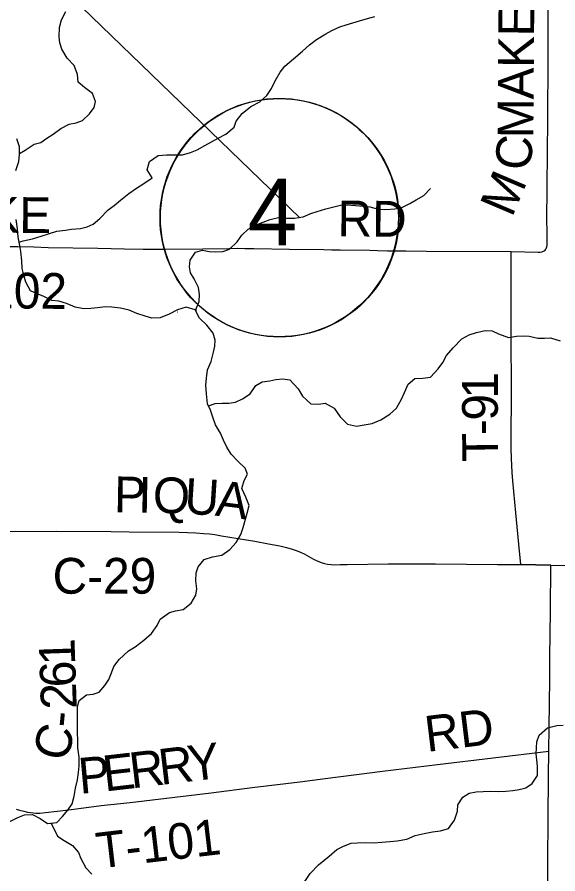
# Model space of a CAD drawing. Extents: x -87 to 2145, y -2128 to 440.
# Drawn here: x 84.94 to 107.63, y 105.52 to 141.45 of the extents above; entities that cross this region are included whole.
import ezdxf

# ---------------------------------------------------------------- set-up
doc = ezdxf.new("R2010")
doc.units = 0
for name, color, linetype in [('GM_X_County_Road', 7, 'Continuous'), ('GM_X_County_Road_Text', 7, 'Continuous'), ('GM_X_Minor_River', 7, 'Continuous'), ('GM_X_Township_Road', 7, 'Continuous'), ('GM_X_Township_Road_Text', 7, 'Continuous'), ('SH_Masking', 7, 'Continuous'), ('SH_Text', 7, 'Continuous')]:
    doc.layers.add(name, color=color, linetype=linetype)

msp = doc.modelspace()

# ---------------------------------------------------------------- linework, layer by layer
at = {"layer": 'GM_X_County_Road'}
msp.add_line((106.072, 118.49), (107.326, 118.471), dxfattribs=at)
for points in [[(84.376, 119.882), (86.574, 119.894), (88.882, 119.874), (89.636, 119.87), (91.732, 119.848), (92.43, 119.821), (92.76, 119.802), (93.01, 119.777), (93.238, 119.75), (93.509, 119.704), (94.909, 119.48), (95.489, 119.369), (95.954, 119.277), (96.24, 119.209), (96.476, 119.145), (96.691, 119.074), (96.856, 119.006), (96.986, 118.941), (97.37, 118.723), (97.533, 118.643), (97.688, 118.583), (97.831, 118.541), (97.961, 118.514), (98.108, 118.494), (98.257, 118.486), (98.487, 118.489), (98.782, 118.494), (100.504, 118.517), (102.489, 118.521), (105.096, 118.495), (106.072, 118.49)], [(107.326, 118.471), (109.624, 118.443), (111.888, 118.425), (116.891, 118.403), (118.532, 118.396), (120.63, 118.388)]]:
    msp.add_lwpolyline(points, dxfattribs=at)
at = {"layer": 'GM_X_Minor_River'}
for points in [[(85.034, 135.736), (85.269, 135.871), (85.656, 136.125), (85.929, 136.199), (86.185, 136.375), (86.45, 136.55), (86.766, 136.785), (87.122, 136.958), (87.415, 137.022), (87.679, 137.117), (87.976, 137.402), (88.173, 137.659), (88.219, 137.91), (88.096, 138.255), (87.769, 138.504), (87.493, 138.732), (87.469, 139.054), (87.337, 139.42), (87.032, 139.729), (86.809, 140.106), (86.734, 140.37), (86.699, 140.632), (86.718, 141.024), (86.805, 141.334), (86.984, 141.683)], [(85.022, 132.017), (85.186, 132.076), (85.58, 132.158), (85.944, 132.261), (86.289, 132.384), (86.603, 132.478), (86.965, 132.52), (87.218, 132.555), (87.59, 132.587), (87.873, 132.651), (88.127, 132.766), (88.404, 133.012), (88.754, 133.376), (89.009, 133.552), (89.275, 133.778), (89.623, 134.062), (89.95, 134.286), (90.256, 134.481), (90.603, 134.715), (90.399, 135.042), (90.497, 135.402), (90.854, 135.646), (91.217, 135.678), (91.488, 135.682), (91.881, 135.683), (92.214, 135.776), (92.498, 135.891), (92.814, 136.065), (93.099, 136.22), (93.374, 136.375), (93.699, 136.538), (94.047, 136.833), (94.133, 137.093), (94.382, 137.409), (94.74, 137.703), (95.116, 137.906), (95.413, 138.161), (95.611, 138.459), (95.769, 138.777), (95.978, 139.145), (96.164, 139.402), (96.533, 139.706), (96.912, 140.019), (97.199, 140.295), (97.496, 140.519), (97.893, 140.752), (98.147, 140.887), (98.483, 141.051), (98.746, 141.125), (99.029, 141.219), (99.302, 141.294), (99.636, 141.397), (99.94, 141.48)], [(84.888, 135.014), (85.007, 135.394), (85.033, 135.685), (85.041, 136.017), (84.927, 136.352)], [(92.445, 129.111), (92.444, 129.215), (92.581, 129.524), (92.588, 129.816), (92.554, 130.119), (92.361, 130.476), (92.215, 130.731), (92.171, 130.984), (92.197, 131.255), (92.415, 131.593), (92.709, 131.677), (92.999, 131.63), (93.26, 131.604), (93.572, 131.627), (93.846, 131.722), (94.174, 132.027), (94.361, 132.304), (94.628, 132.56), (94.923, 132.725), (95.258, 132.858), (95.552, 132.962), (95.906, 133.045), (96.237, 133.018), (96.569, 133.02), (96.942, 133.082), (97.257, 133.216), (97.53, 133.301), (97.884, 133.413), (98.228, 133.496), (98.511, 133.56), (98.783, 133.575), (99.134, 133.546), (99.465, 133.529), (99.736, 133.493), (100.096, 133.404), (100.407, 133.387), (100.79, 133.408), (101.073, 133.472), (101.408, 133.636), (101.683, 133.791), (101.999, 133.975), (102.287, 134.261)], [(93.156, 128.192), (92.902, 128.54), (92.586, 128.829), (92.413, 129.175), (92.033, 129.294), (91.669, 129.172), (91.313, 128.998), (90.938, 128.845), (90.585, 128.823), (90.316, 128.91), (89.956, 129.028), (89.638, 129.166), (89.277, 129.245), (88.906, 129.294), (88.645, 129.299), (88.303, 129.267), (88.03, 129.232), (87.738, 129.219), (87.378, 129.287), (87.009, 129.437), (86.68, 129.545), (86.389, 129.571), (86.031, 129.75), (85.771, 129.847), (85.503, 129.974), (85.309, 130.341), (85.215, 130.635), (85.151, 130.908), (85.138, 131.231), (85.086, 131.625), (85.051, 131.878), (84.978, 132.222), (84.946, 132.575), (84.894, 132.969)], [(91.676, 129.076), (91.671, 129.072)], [(92.961, 125.15), (93.243, 125.248), (93.535, 125.262), (93.816, 125.265), (94.099, 125.309), (94.393, 125.444), (94.71, 125.659), (94.958, 126.006), (95.223, 126.161), (95.546, 126.204), (95.798, 126.259), (96.08, 126.283), (96.381, 126.236), (96.725, 125.865), (96.909, 125.549), (97.264, 125.229), (97.596, 125.221), (97.868, 125.266), (98.235, 125.046), (98.489, 124.688), (98.804, 124.388), (99.174, 124.3), (99.588, 124.371), (99.84, 124.406), (100.196, 124.569), (100.573, 124.802), (100.85, 125.058), (101.069, 125.436), (101.186, 125.715), (101.344, 126.054), (101.631, 126.299), (101.963, 126.312), (102.276, 126.356), (102.605, 126.701), (102.792, 126.968), (102.949, 127.257), (103.237, 127.583), (103.598, 127.957), (103.903, 128.132), (104.207, 128.226), (104.58, 128.308), (104.862, 128.291), (105.13, 128.165), (105.549, 128.014), (105.892, 128.067), (106.164, 128.091), (106.425, 128.075), (106.786, 127.986), (107.067, 127.99), (107.319, 128.004), (107.728, 127.874)], [(84.628, 107.714), (84.963, 107.888), (85.247, 108.002), (85.579, 108.015), (85.897, 107.847), (86.214, 107.628), (86.597, 107.67), (86.844, 107.927), (87.061, 108.194), (87.248, 108.462), (87.325, 108.783), (87.393, 109.114), (87.471, 109.465), (87.508, 109.766), (87.534, 110.058), (87.542, 110.421), (87.49, 110.805), (87.487, 111.127), (87.473, 111.43), (87.469, 111.692), (87.476, 112.004), (87.471, 112.267), (87.467, 112.539), (87.533, 112.789), (87.85, 113.024), (88.122, 113.058), (88.385, 113.143), (88.622, 113.42), (88.789, 113.679), (88.895, 113.948), (88.992, 114.218), (89.219, 114.505), (89.609, 114.87), (89.884, 115.045), (90.252, 115.329), (90.57, 115.604), (90.819, 115.941), (90.945, 116.2), (91.333, 116.484), (91.586, 116.549), (91.909, 116.602), (92.237, 116.877), (92.435, 117.205), (92.471, 117.477), (92.438, 117.81), (92.455, 118.142), (92.531, 118.392), (92.789, 118.709), (93.133, 118.812), (93.527, 118.884), (93.864, 119.128), (94.122, 119.425), (94.33, 119.753), (94.417, 120.043), (94.515, 120.394), (94.591, 120.654), (94.668, 120.965), (94.535, 121.32), (94.362, 121.677), (94.46, 122.017), (94.606, 122.286), (94.511, 122.54), (94.205, 122.809), (93.911, 123.127), (93.736, 123.413), (93.591, 123.709), (93.467, 124.004), (93.263, 124.351), (93.15, 124.676), (93.046, 124.97), (92.921, 125.235), (92.879, 125.649), (92.857, 126.012), (92.884, 126.314), (92.922, 126.665), (93.08, 127.005), (93.179, 127.395), (93.235, 127.656), (93.25, 127.907), (93.156, 128.192)], [(96.824, 104.935), (97.239, 105.53), (97.589, 105.895), (98.029, 106.268), (98.357, 106.543), (98.631, 106.678), (98.946, 106.802), (99.198, 106.827), (99.539, 106.83), (99.911, 106.821), (100.234, 106.854), (100.576, 106.877), (100.878, 106.911), (101.282, 106.982), (101.637, 107.126), (102.011, 107.218), (102.365, 107.281), (102.697, 107.324), (103.041, 107.427), (103.29, 107.774), (103.419, 108.144), (103.435, 108.416), (103.643, 108.744), (103.908, 108.909), (104.201, 108.963), (104.493, 108.977), (104.795, 108.99), (105.126, 108.973), (105.448, 108.986), (105.74, 109.019), (106.003, 109.064), (106.276, 109.129), (106.541, 109.314), (106.769, 109.641), (106.778, 110.044), (106.744, 110.307), (106.709, 110.56), (106.734, 110.811), (106.75, 111.063), (106.836, 111.333), (107.185, 111.647), (107.579, 111.75), (107.851, 111.764)], [(86.359, 107.644), (86.635, 107.105), (86.913, 106.917), (87.26, 106.708), (87.515, 106.42), (87.61, 106.166), (87.813, 105.779), (88.069, 105.501)]]:
    msp.add_lwpolyline(points, dxfattribs=at)
at = {"layer": 'GM_X_Township_Road'}
msp.add_line((107.326, 118.471), (106.072, 118.49), dxfattribs=at)
for points in [[(105.671, 131.623), (106.795, 131.593), (106.879, 131.596), (106.947, 131.607), (106.997, 131.624), (107.044, 131.648), (107.086, 131.683), (107.12, 131.725), (107.143, 131.774), (107.158, 131.825), (107.171, 131.887), (107.175, 131.952), (107.177, 132.026), (107.169, 133.371), (107.174, 133.863), (107.181, 134.733), (107.187, 135.405), (107.193, 135.929), (107.202, 136.995), (107.213, 139.866), (107.216, 141.406), (107.223, 142.669)], [(84.525, 131.838), (84.968, 131.83), (85.64, 131.814), (86.246, 131.795), (88.33, 131.757), (89.445, 131.739), (90.232, 131.726), (90.84, 131.721), (91.168, 131.725), (92.726, 131.735), (93.826, 131.751), (94.186, 131.757), (94.496, 131.754), (94.871, 131.75), (96.359, 131.728), (97.785, 131.705), (98.146, 131.696), (98.491, 131.699), (99.735, 131.68), (100.063, 131.665), (100.474, 131.658), (101.244, 131.648), (102.114, 131.644), (105.671, 131.623)], [(106.072, 118.49), (106.055, 118.654), (106.013, 119.061), (105.856, 120.661), (105.731, 121.999), (105.705, 122.359), (105.677, 122.948), (105.668, 123.373), (105.674, 126.046), (105.669, 127.834), (105.667, 129.408), (105.671, 131.623)], [(107.246, 110.669), (107.259, 111.674), (107.283, 113.676), (107.288, 114.61), (107.311, 116.545), (107.326, 118.471)], [(84.902, 108.239), (85.04, 108.192), (85.213, 108.147), (85.369, 108.114), (85.5, 108.089), (85.612, 108.076), (85.725, 108.07), (85.887, 108.073), (86.131, 108.091), (87.108, 108.209), (88.458, 108.382), (89.679, 108.52), (93.081, 108.917), (94.805, 109.139), (96.792, 109.381), (97.865, 109.517), (100.273, 109.831), (102.569, 110.113), (107.246, 110.669)], [(107.131, 98.767), (107.138, 99.849), (107.145, 100.702), (107.157, 101.604), (107.175, 103.392), (107.185, 104.278), (107.238, 109.624), (107.246, 110.669)]]:
    msp.add_lwpolyline(points, dxfattribs=at)
at = {"layer": 'SH_Masking'}
msp.add_circle((95.951, 133.038), 5, dxfattribs=at)
at = {"layer": 'SH_Text'}
msp.add_line((82.826, 146.544), (96.803, 133.032), dxfattribs=at)
msp.add_circle((95.932, 133.046), 5, dxfattribs=at)

# ---------------------------------------------------------------- texts
at = {"layer": 'GM_X_County_Road_Text'}
for s, rotation, p in [('P', 358.9736, (88.993, 120.692)), ('Q', 358.6594, (90.618, 120.663)), ('I', 358.9696, (90.004, 120.674)), ('U', 356.3073, (91.922, 120.632)), ('A', 352.8305, (93.215, 120.55)), ('C-29', 0, (86.426, 117.271)), ('1', 91.9894, (87.38, 114.295)), ('6', 91.9154, (87.411, 113.369)), ('2', 91.9573, (87.442, 112.446)), ('-', 84.4097, (87.375, 111.618)), ('C', 75.41, (87.02, 110.172))]:
    msp.add_text(s, height=1.5, rotation=rotation, dxfattribs=at).set_placement(p)
at = {"layer": 'GM_X_Township_Road_Text'}
for s, rotation, p in [('E', 89.5671, (106.627, 140.639)), ('K', 89.5647, (106.617, 139.32)), ('A', 89.5665, (106.607, 138)), ('M', 89.7118, (106.599, 136.373)), ('C', 83.8022, (106.456, 134.979)), ('M', 67.0314, (105.7, 133.018)), ('RIKE', 359.4177, (81.677, 132.439)), ('RD', 359.511, (98.378, 132.263)), ('T-102', 359.4452, (81.784, 129.264)), ('1', 89.9897, (105.108, 125.449)), ('9', 89.9908, (105.107, 124.532)), ('-', 90.0278, (105.108, 123.922)), ('T', 90.7269, (105.122, 122.807)), ('RD', 6.9422, (102.135, 110.633)), ('Y', 6.8226, (92.186, 109.394)), ('R', 6.8211, (89.74, 109.101)), ('R', 6.8211, (90.963, 109.248)), ('P', 5.2624, (87.574, 108.875)), ('E', 6.5675, (88.618, 108.972)), ('T-101', 6.7411, (88.344, 105.74))]:
    msp.add_text(s, height=1.5, rotation=rotation, dxfattribs=at).set_placement(p)
at = {"layer": 'SH_Text'}
msp.add_text('4', height=2.8, rotation=360, dxfattribs=at).set_placement((94.611, 131.879))

doc.saveas('drawing.dxf')
